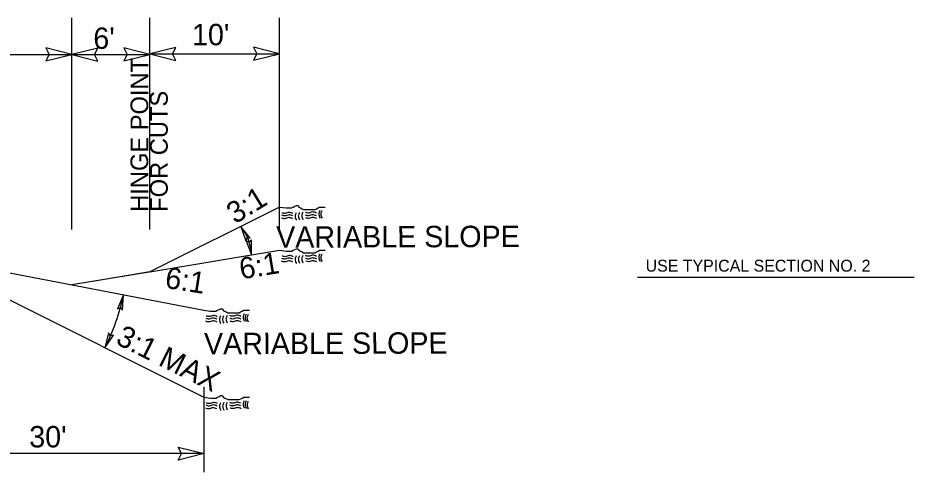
# Model space of a CAD drawing. Extents: x 2241081 to 2251104, y 658534 to 663427.
# Drawn here: x 2242031.9 to 2242377.1, y 660556.4 to 660731.4 of the extents above; entities that cross this region are included whole.
import ezdxf

# ---------------------------------------------------------------- set-up
doc = ezdxf.new("R2010")
doc.units = 0
for name, color, linetype in [('Old_Level_1', 7, 'Continuous'), ('Old_Level_2', 7, 'Continuous'), ('Prop Dimension', 7, 'Continuous'), ('Prop Dimension Text', 7, 'Continuous'), ('Prop PHM Text', 7, 'Continuous'), ('Typical Hinge Slope Interstate CELL', 7, 'Continuous'), ('Typical Terminator CELL', 7, 'Continuous'), ('Typical Text Label CELL', 7, 'Continuous')]:
    doc.layers.add(name, color=color, linetype=linetype)

# ---------------------------------------------------------------- blocks, each defined once
blk = doc.blocks.new('TERMINATOR')
at = {"layer": 'Typical Terminator CELL'}
blk.add_lwpolyline([(-0.469, 0.081), (0, 0), (-0.471, -0.083), (-0.411, 0)], close=True, dxfattribs=at)

msp = doc.modelspace()

# ---------------------------------------------------------------- linework, layer by layer
at = {"layer": 'Old_Level_1'}
for p, q in [((2242132.71, 660658.54), (2242082.71, 660633.54)), ((2242082.71, 660633.54), (2242132.71, 660641.87)), ((2241994.7, 660639.7), (2242103.53, 660618.76)), ((2242082.71, 660633.54), (2242060.71, 660629.87))]:
    msp.add_line(p, q, dxfattribs=at)
for points in [[(2242132.71, 660658.54), (2242135.18, 660658.23), (2242135.79, 660658.23), (2242136.72, 660658.23), (2242137.34, 660658.23), (2242137.95, 660658.54), (2242138.57, 660658.85), (2242139.18, 660659.16), (2242139.8, 660659.16), (2242140.11, 660658.54), (2242140.73, 660658.23), (2242141.34, 660657.92), (2242141.96, 660657.62), (2242142.57, 660657.62), (2242143.19, 660657.62), (2242143.81, 660657.62), (2242144.42, 660657.62), (2242145.04, 660657.62), (2242145.66, 660657.62), (2242146.27, 660657.62), (2242146.89, 660657.92), (2242147.5, 660658.23), (2242148.12, 660658.54), (2242149.05, 660658.54), (2242149.66, 660658.54), (2242150.28, 660658.54)], [(2242132.71, 660641.87), (2242135.18, 660641.57), (2242135.79, 660641.57), (2242136.72, 660641.57), (2242137.34, 660641.57), (2242137.95, 660641.87), (2242138.57, 660642.18), (2242139.18, 660642.49), (2242139.8, 660642.49), (2242140.11, 660641.87), (2242140.73, 660641.57), (2242141.34, 660641.26), (2242141.96, 660640.95), (2242142.57, 660640.95), (2242143.19, 660640.95), (2242143.81, 660640.95), (2242144.42, 660640.95), (2242145.04, 660640.95), (2242145.66, 660640.95), (2242146.27, 660640.95), (2242146.89, 660641.26), (2242147.5, 660641.57), (2242148.12, 660641.87), (2242149.05, 660641.87), (2242149.66, 660641.87), (2242150.28, 660641.87)], [(2242103.53, 660618.76), (2242106, 660618.45), (2242106.62, 660618.45), (2242107.54, 660618.45), (2242108.16, 660618.45), (2242108.77, 660618.76), (2242109.39, 660619.07), (2242110.01, 660619.38), (2242110.62, 660619.38), (2242110.93, 660618.76), (2242111.55, 660618.45), (2242112.16, 660618.14), (2242112.78, 660617.83), (2242113.4, 660617.83), (2242114.01, 660617.83), (2242114.63, 660617.83), (2242115.24, 660617.83), (2242115.86, 660617.83), (2242116.48, 660617.83), (2242117.09, 660617.83), (2242117.71, 660618.14), (2242118.32, 660618.45), (2242118.94, 660618.76), (2242119.87, 660618.76), (2242120.48, 660618.76), (2242121.1, 660618.76)], [(2242103.57, 660585.27), (2242106.04, 660584.96), (2242106.65, 660584.96), (2242107.58, 660584.96), (2242108.2, 660584.96), (2242108.81, 660585.27), (2242109.43, 660585.58), (2242110.04, 660585.89), (2242110.66, 660585.89), (2242110.97, 660585.27), (2242111.59, 660584.96), (2242112.2, 660584.65), (2242112.82, 660584.35), (2242113.43, 660584.34), (2242114.05, 660584.35), (2242114.67, 660584.34), (2242115.28, 660584.35), (2242115.9, 660584.35), (2242116.51, 660584.35), (2242117.13, 660584.35), (2242117.75, 660584.65), (2242118.36, 660584.96), (2242118.98, 660585.27), (2242119.9, 660585.27), (2242120.52, 660585.27), (2242121.14, 660585.27)]]:
    msp.add_lwpolyline(points, dxfattribs=at)
for points in [[(2242137.69, 660654.03), (2242136.19, 660654.46), (2242134.6, 660654.05), (2242133.45, 660654.31)], [(2242137.69, 660654.03), (2242136.19, 660654.46), (2242134.6, 660654.05), (2242133.45, 660654.31)], [(2242137.85, 660655.12), (2242136.34, 660655.55), (2242134.76, 660655.14), (2242133.61, 660655.4)], [(2242137.85, 660655.12), (2242136.34, 660655.55), (2242134.76, 660655.14), (2242133.61, 660655.4)], [(2242137.89, 660656.06), (2242136.38, 660656.49), (2242134.8, 660656.09), (2242133.65, 660656.34)], [(2242137.89, 660656.06), (2242136.38, 660656.49), (2242134.8, 660656.09), (2242133.65, 660656.34)], [(2242139.13, 660656.35), (2242138.71, 660655.11), (2242139.16, 660653.46)], [(2242139.13, 660656.35), (2242138.71, 660655.11), (2242139.16, 660653.46)], [(2242140.34, 660656.46), (2242139.92, 660655.22), (2242140.37, 660653.57)], [(2242140.34, 660656.46), (2242139.92, 660655.22), (2242140.37, 660653.57)], [(2242141.66, 660656.56), (2242141.24, 660655.32), (2242141.69, 660653.67)], [(2242141.66, 660656.56), (2242141.24, 660655.32), (2242141.69, 660653.67)], [(2242146.91, 660656.21), (2242145.42, 660656.64), (2242143.82, 660656.23), (2242142.68, 660656.49)], [(2242146.91, 660656.21), (2242145.42, 660656.64), (2242143.82, 660656.23), (2242142.68, 660656.49)], [(2242146.92, 660655.16), (2242145.42, 660655.59), (2242143.83, 660655.18), (2242142.69, 660655.44)], [(2242146.92, 660655.16), (2242145.42, 660655.59), (2242143.83, 660655.18), (2242142.69, 660655.44)], [(2242147.04, 660654.1), (2242145.54, 660654.53), (2242143.94, 660654.13), (2242142.8, 660654.38)], [(2242147.04, 660654.1), (2242145.54, 660654.53), (2242143.94, 660654.13), (2242142.8, 660654.38)], [(2242148.24, 660657.17), (2242147.82, 660655.93), (2242148.27, 660654.29)], [(2242148.24, 660657.17), (2242147.82, 660655.93), (2242148.27, 660654.29)], [(2242149.02, 660657.09), (2242148.6, 660655.85), (2242149.06, 660654.2)], [(2242149.02, 660657.09), (2242148.6, 660655.85), (2242149.06, 660654.2)], [(2242148.24, 660640.51), (2242147.82, 660639.27), (2242148.27, 660637.62)], [(2242148.24, 660640.51), (2242147.82, 660639.27), (2242148.27, 660637.62)], [(2242149.02, 660640.43), (2242148.6, 660639.18), (2242149.06, 660637.54)], [(2242149.02, 660640.43), (2242148.6, 660639.18), (2242149.06, 660637.54)], [(2242137.69, 660637.36), (2242136.19, 660637.79), (2242134.6, 660637.39), (2242133.45, 660637.65)], [(2242137.69, 660637.36), (2242136.19, 660637.79), (2242134.6, 660637.39), (2242133.45, 660637.65)], [(2242137.85, 660638.45), (2242136.34, 660638.89), (2242134.76, 660638.48), (2242133.61, 660638.74)], [(2242137.85, 660638.45), (2242136.34, 660638.89), (2242134.76, 660638.48), (2242133.61, 660638.74)], [(2242137.89, 660639.4), (2242136.38, 660639.83), (2242134.8, 660639.42), (2242133.65, 660639.68)], [(2242137.89, 660639.4), (2242136.38, 660639.83), (2242134.8, 660639.42), (2242133.65, 660639.68)], [(2242139.13, 660639.69), (2242138.71, 660638.44), (2242139.16, 660636.8)], [(2242139.13, 660639.69), (2242138.71, 660638.44), (2242139.16, 660636.8)], [(2242140.34, 660639.8), (2242139.92, 660638.55), (2242140.37, 660636.9)], [(2242140.34, 660639.8), (2242139.92, 660638.55), (2242140.37, 660636.9)], [(2242141.66, 660639.9), (2242141.24, 660638.66), (2242141.69, 660637.01)], [(2242141.66, 660639.9), (2242141.24, 660638.66), (2242141.69, 660637.01)], [(2242146.91, 660639.54), (2242145.42, 660639.97), (2242143.82, 660639.57), (2242142.68, 660639.83)], [(2242146.91, 660639.54), (2242145.42, 660639.97), (2242143.82, 660639.57), (2242142.68, 660639.83)], [(2242146.92, 660638.5), (2242145.42, 660638.92), (2242143.83, 660638.51), (2242142.69, 660638.77)], [(2242146.92, 660638.5), (2242145.42, 660638.92), (2242143.83, 660638.51), (2242142.69, 660638.77)], [(2242147.04, 660637.44), (2242145.54, 660637.86), (2242143.94, 660637.47), (2242142.8, 660637.72)], [(2242147.04, 660637.44), (2242145.54, 660637.86), (2242143.94, 660637.47), (2242142.8, 660637.72)]]:
    msp.add_spline(points, degree=3, dxfattribs=at)
at = {"layer": 'Old_Level_2'}
for points in [[(2242108.71, 660616.28), (2242107.2, 660616.71), (2242105.62, 660616.31), (2242104.47, 660616.56)], [(2242108.71, 660616.28), (2242107.2, 660616.71), (2242105.62, 660616.31), (2242104.47, 660616.56)], [(2242109.95, 660616.57), (2242109.53, 660615.32), (2242109.99, 660613.68)], [(2242109.95, 660616.57), (2242109.53, 660615.32), (2242109.99, 660613.68)], [(2242111.17, 660616.68), (2242110.74, 660615.43), (2242111.2, 660613.79)], [(2242111.17, 660616.68), (2242110.74, 660615.43), (2242111.2, 660613.79)], [(2242112.48, 660616.78), (2242112.06, 660615.54), (2242112.51, 660613.89)], [(2242112.48, 660616.78), (2242112.06, 660615.54), (2242112.51, 660613.89)], [(2242117.74, 660616.42), (2242116.24, 660616.86), (2242114.64, 660616.45), (2242113.5, 660616.71)], [(2242117.74, 660616.42), (2242116.24, 660616.86), (2242114.64, 660616.45), (2242113.5, 660616.71)], [(2242119.07, 660617.39), (2242118.64, 660616.15), (2242119.1, 660614.51)], [(2242119.07, 660617.39), (2242118.64, 660616.15), (2242119.1, 660614.51)], [(2242119.84, 660617.31), (2242119.42, 660616.07), (2242119.88, 660614.42)], [(2242119.84, 660617.31), (2242119.42, 660616.07), (2242119.88, 660614.42)], [(2242120.57, 660617.17), (2242120.15, 660615.93), (2242120.61, 660614.28)], [(2242120.57, 660617.17), (2242120.15, 660615.93), (2242120.61, 660614.28)], [(2242108.52, 660614.25), (2242107.01, 660614.68), (2242105.42, 660614.27), (2242104.28, 660614.53)], [(2242108.67, 660615.34), (2242107.16, 660615.77), (2242105.58, 660615.36), (2242104.43, 660615.62)], [(2242108.67, 660615.34), (2242107.16, 660615.77), (2242105.58, 660615.36), (2242104.43, 660615.62)], [(2242117.74, 660615.38), (2242116.24, 660615.8), (2242114.65, 660615.4), (2242113.51, 660615.66)], [(2242117.74, 660615.38), (2242116.24, 660615.8), (2242114.65, 660615.4), (2242113.51, 660615.66)], [(2242117.86, 660614.32), (2242116.36, 660614.75), (2242114.76, 660614.35), (2242113.62, 660614.6)], [(2242117.86, 660614.32), (2242116.36, 660614.75), (2242114.76, 660614.35), (2242113.62, 660614.6)], [(2242108.71, 660581.85), (2242107.2, 660582.28), (2242105.62, 660581.87), (2242104.47, 660582.13)], [(2242108.71, 660581.85), (2242107.2, 660582.28), (2242105.62, 660581.87), (2242104.47, 660582.13)], [(2242108.75, 660582.79), (2242107.24, 660583.22), (2242105.66, 660582.82), (2242104.51, 660583.07)], [(2242108.75, 660582.79), (2242107.24, 660583.22), (2242105.66, 660582.82), (2242104.51, 660583.07)], [(2242109.99, 660583.08), (2242109.57, 660581.84), (2242110.02, 660580.19)], [(2242109.99, 660583.08), (2242109.57, 660581.84), (2242110.02, 660580.19)], [(2242111.2, 660583.19), (2242110.78, 660581.94), (2242111.23, 660580.3)], [(2242111.2, 660583.19), (2242110.78, 660581.94), (2242111.23, 660580.3)], [(2242112.51, 660583.29), (2242112.1, 660582.05), (2242112.54, 660580.4)], [(2242112.51, 660583.29), (2242112.1, 660582.05), (2242112.54, 660580.4)], [(2242117.77, 660582.93), (2242116.27, 660583.37), (2242114.68, 660582.96), (2242113.54, 660583.22)], [(2242117.77, 660582.93), (2242116.27, 660583.37), (2242114.68, 660582.96), (2242113.54, 660583.22)], [(2242117.78, 660581.89), (2242116.28, 660582.31), (2242114.69, 660581.91), (2242113.55, 660582.17)], [(2242117.78, 660581.89), (2242116.28, 660582.31), (2242114.69, 660581.91), (2242113.55, 660582.17)], [(2242119.1, 660583.9), (2242118.68, 660582.66), (2242119.13, 660581.02)], [(2242119.1, 660583.9), (2242118.68, 660582.66), (2242119.13, 660581.02)], [(2242119.88, 660583.82), (2242119.46, 660582.58), (2242119.92, 660580.93)], [(2242119.88, 660583.82), (2242119.46, 660582.58), (2242119.92, 660580.93)], [(2242120.61, 660583.68), (2242120.19, 660582.44), (2242120.65, 660580.79)], [(2242120.61, 660583.68), (2242120.19, 660582.44), (2242120.65, 660580.79)], [(2242108.55, 660580.76), (2242107.05, 660581.19), (2242105.46, 660580.78), (2242104.31, 660581.04)], [(2242117.9, 660580.83), (2242116.4, 660581.26), (2242114.8, 660580.86), (2242113.65, 660581.11)], [(2242117.9, 660580.83), (2242116.4, 660581.26), (2242114.8, 660580.86), (2242113.65, 660581.11)]]:
    msp.add_spline(points, degree=3, dxfattribs=at)
at = {"layer": 'Prop Dimension'}
for centre, radius, start, end in [((2242102.78, 660639.21), 19.12, 2.5693, 38.3323), ((2241993.21, 660641.12), 81.05, 333.0098, 348.3211)]:
    msp.add_arc(centre, radius, start, end, dxfattribs=at)
at = {"layer": 'Prop Dimension Text'}
for p, q in [((2242052.71, 660649.95), (2242052.71, 660731.42)), ((2242082.71, 660649.95), (2242082.71, 660731.42)), ((2242132.71, 660649.95), (2242132.71, 660731.42)), ((2241994.7, 660717.35), (2242052.71, 660717.35)), ((2242052.71, 660717.35), (2242082.71, 660717.35)), ((2242082.71, 660717.73), (2242082.71, 660717.73)), ((2242082.71, 660717.61), (2242132.71, 660717.61)), ((2242132.71, 660717.73), (2242132.71, 660717.73)), ((2242103.64, 660556.42), (2242103.62, 660589.25)), ((2242103.63, 660563.55), (2241994.79, 660563.55))]:
    msp.add_line(p, q, dxfattribs=at)
at = {"layer": 'Typical Hinge Slope Interstate CELL'}
for p, q in [((2241994.7, 660639.7), (2242103.57, 660585.27)), ((2242083.21, 660633.62), (2242052.71, 660628.54))]:
    msp.add_line(p, q, dxfattribs=at)
at = {"layer": 'Typical Terminator CELL'}
for points in [[(2242121.43, 660646.5), (2242117.77, 660651.07), (2242119.68, 660645.5), (2242120.22, 660646.64)], [(2242119.88, 660645.57), (2242121.88, 660640.07), (2242121.86, 660645.96), (2242120.98, 660645.05)], [(2242072.19, 660618.87), (2242072.59, 660624.71), (2242070.22, 660619.32), (2242071.39, 660619.79)], [(2242066.85, 660610.02), (2242065.44, 660604.34), (2242068.71, 660609.23), (2242067.47, 660608.97)]]:
    msp.add_lwpolyline(points, close=True, dxfattribs=at)
at = {"layer": 'Typical Text Label CELL'}
msp.add_line((2242270.53, 660631.57), (2242377.07, 660631.57), dxfattribs=at)

# ---------------------------------------------------------------- block references
at = {"layer": 'Typical Terminator CELL', "xscale": 21.314641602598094}
for p, yscale, rotation in [((2242052.71, 660717.35), -30.59316138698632, -0.0350175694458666), ((2242052.71, 660717.35), -30.59316138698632, 179.96498243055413), ((2242082.71, 660717.35), -30.59316138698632, -0.0350175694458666), ((2242082.71, 660717.61), -30.59316138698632, 179.96498243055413), ((2242132.71, 660717.61), -30.59316138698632, -0.0350175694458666), ((2242103.63, 660563.55), 30.593161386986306, 0.03488749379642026)]:
    msp.add_blockref('TERMINATOR', p, dxfattribs=dict(at, yscale=yscale, rotation=rotation))

# ---------------------------------------------------------------- texts
at = {"layer": 'Prop Dimension Text'}
for s, rotation, p in [("6'", 359.9999, (2242060.97, 660719.48)), ("10'", 359.9999, (2242098.98, 660720.88)), ('6:1', 351.1342, (2242088.24, 660627.44)), ("30'", 359.9999, (2242036.29, 660565.93))]:
    msp.add_text(s, height=8.25, rotation=rotation, dxfattribs=at).set_placement(p)
at = {"layer": 'Prop PHM Text'}
for s, height, p in [('HINGE POINT', 6.8193, (2242082.12, 660656.72)), ('FOR CUTS', 6.819, (2242089.63, 660656.72))]:
    msp.add_text(s, height=height, rotation=89.9999, dxfattribs=at).set_placement(p)
at = {"layer": 'Typical Hinge Slope Interstate CELL'}
for s, rotation, p in [('3:1', 31.5585, (2242115.54, 660651.82)), ('VARIABLE SLOPE', 0.1842, (2242131.4, 660642.85)), ('6:1', 9.4623, (2242117.91, 660630.64)), ('3:1 MAX', 333.4356, (2242069.14, 660606.04)), ('VARIABLE SLOPE', 0.1842, (2242103.6, 660601.78))]:
    msp.add_text(s, height=8.25, rotation=rotation, dxfattribs=at).set_placement(p)
at = {"layer": 'Typical Text Label CELL'}
msp.add_text('USE TYPICAL SECTION NO. 2', height=4.5877, dxfattribs=at).set_placement((2242273.68, 660633.65))

doc.saveas('drawing.dxf')
